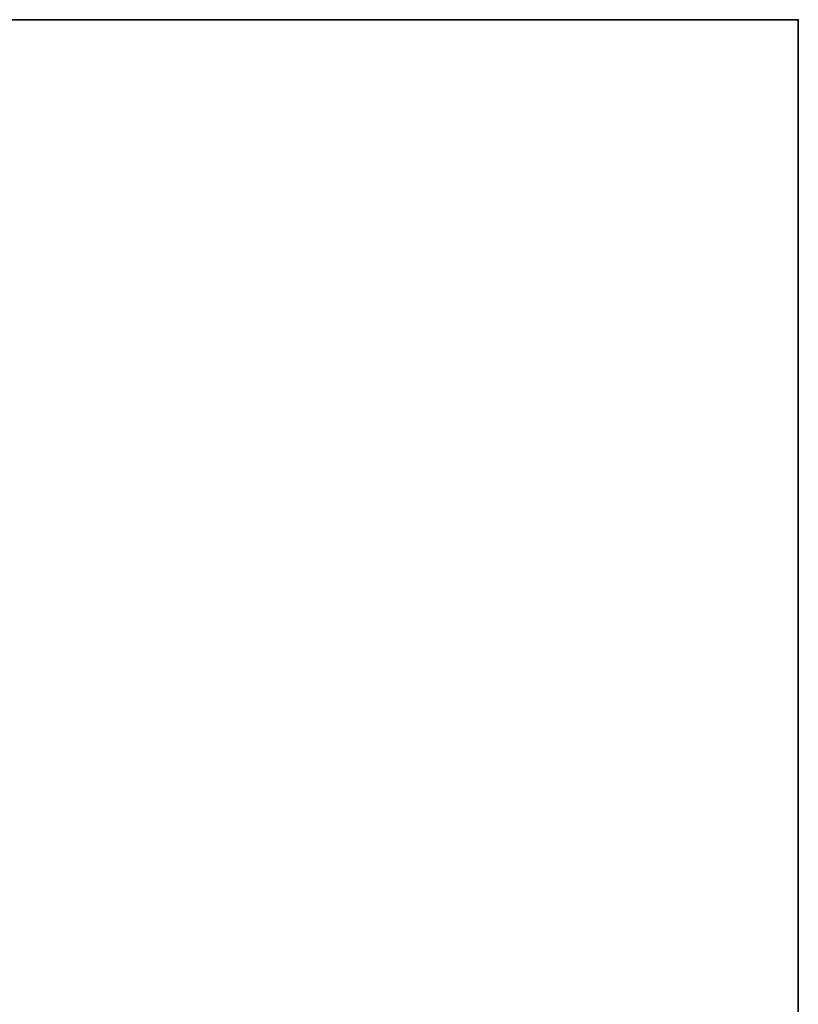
# Model space of a CAD drawing. Header units: millimetres. Extents: x -508 to 6708, y -115 to 193.
# Tile 1047 of 1056: x 3506 to 3608, y 46 to 174. Entities that reach past the tile are written whole.
import ezdxf

# ---------------------------------------------------------------- set-up
doc = ezdxf.new("R2010")
doc.units = ezdxf.units.MM
doc.layers.add('151', color=7, linetype='Continuous', true_color=0xffffff)

# ---------------------------------------------------------------- blocks, each defined once
blk = doc.blocks.new('UG_SURFACE_003')
at = {"layer": '151', "color": 252, "linetype": 'Continuous', "lineweight": 35}
for points in [[(2392.5, 174.4, 2215.25), (3607.5, 174.4, 2215.25), (3457.5, 174.4, 2065.25), (2542.5, 174.4, 2065.25)], [(3607.5, -10, 2215.25), (3607.5, 174.4, 2215.25), (2392.5, 174.4, 2215.25), (2392.5, -10, 2215.25)], [(3457.5, -10, -7.75), (3457.5, 174.4, -7.75), (3607.5, 174.4, -7.75), (3607.5, -10, -7.75)], [(3607.5, 174.4, 2215.25), (3607.5, 174.4, -7.75), (3457.5, 174.4, -7.75), (3457.5, 174.4, 2065.25)], [(3607.5, -10, -7.75), (3607.5, 174.4, -7.75), (3607.5, 174.4, 2215.25), (3607.5, -10, 2215.25)]]:
    blk.add_3dface(points, dxfattribs=at)

msp = doc.modelspace()

# ---------------------------------------------------------------- linework, layer by layer
at = {"layer": '151', "color": 253, "linetype": 'Continuous', "lineweight": -3}
for p, q in [((2392.5, 174.4, 2215.25), (3607.5, 174.4, 2215.25)), ((3457.5, 174.4, -7.75), (3607.5, 174.4, -7.75)), ((3607.5, -10, 2215.25), (3607.5, 174.4, 2215.25)), ((3607.5, 174.4, 2215.25), (3607.5, 174.4, -7.75)), ((3607.5, 174.4, -7.75), (3607.5, -10, -7.75))]:
    msp.add_line(p, q, dxfattribs=at)

# ---------------------------------------------------------------- block references
msp.add_blockref('UG_SURFACE_003', (0, 0), dxfattribs=at)

doc.saveas('drawing.dxf')
